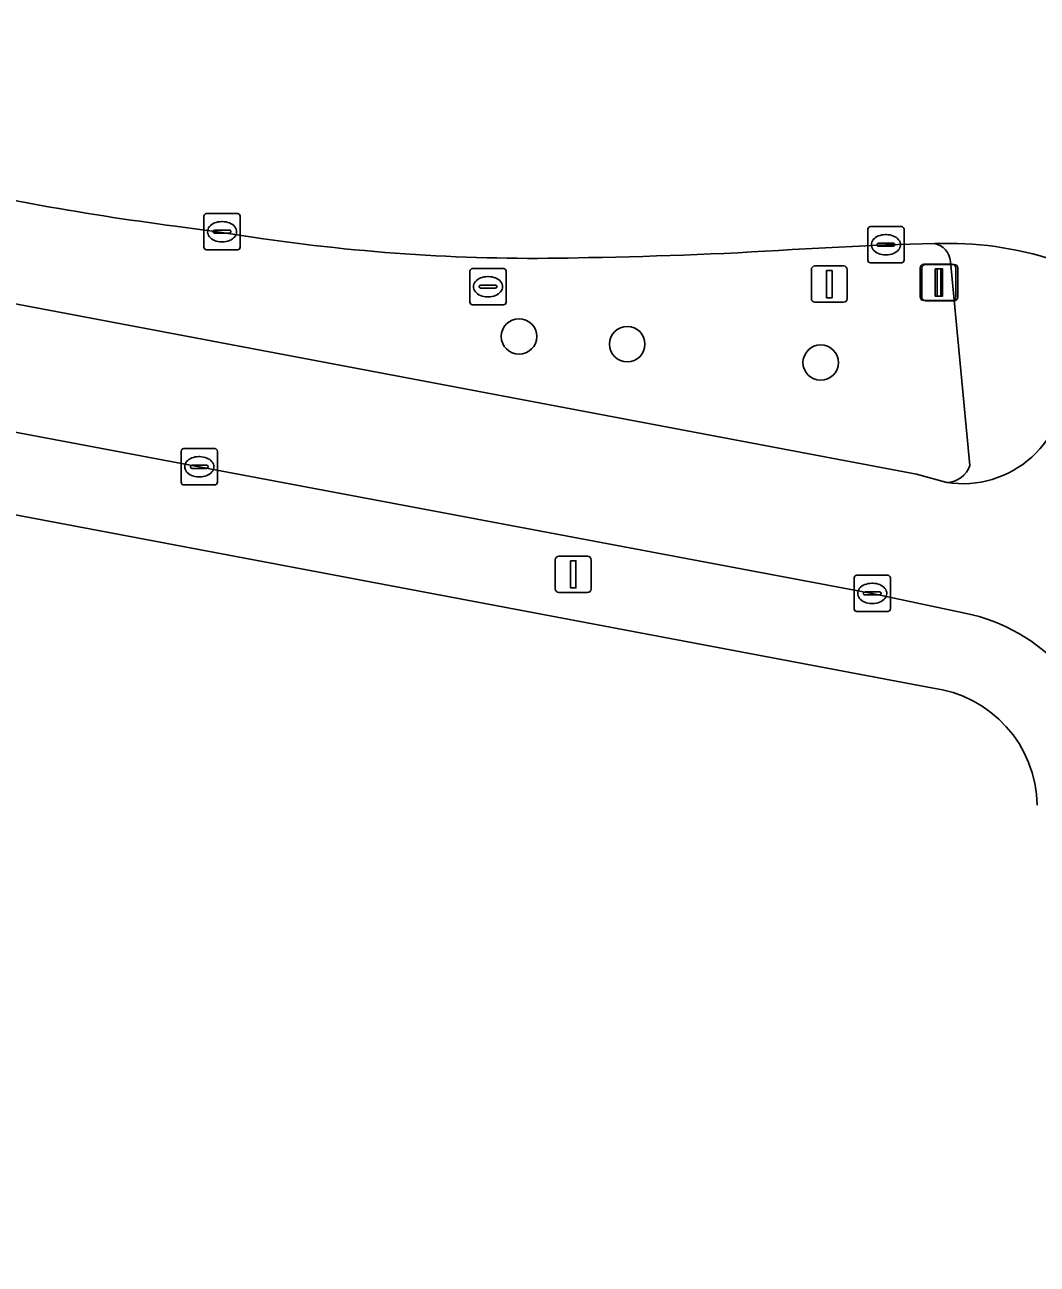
# Model space of a CAD drawing. Extents: x 160856 to 161310, y 384024 to 384878.
# Drawn here: x 161232.11 to 161260.04, y 384818.23 to 384852.42 of the extents above; entities that cross this region are included whole.
import ezdxf

# ---------------------------------------------------------------- set-up
doc = ezdxf.new("R2010")
doc.units = 0
for name, color, linetype in [('IMGEO_Berm_groen', 7, 'Continuous'), ('IMGEO_Boom', 7, 'Continuous'), ('IMGEO_Erf', 7, 'Continuous'), ('IMGEO_Fietspad_gesloten', 7, 'Continuous'), ('IMGEO_Kolk', 7, 'Continuous'), ('IMGEO_Lichtmast', 7, 'Continuous'), ('IMGEO_Rijbaan_regionaal_gesloten', 7, 'Continuous'), ('IMGEO_Rioolput', 7, 'Continuous'), ('IMGEO_Verkeersbordpaal', 7, 'Continuous'), ('IMGEO_Verkeersregelinstallatiepaal', 7, 'Continuous'), ('IMGEO_Voetpad_open', 7, 'Continuous')]:
    doc.layers.add(name, color=color, linetype=linetype)

msp = doc.modelspace()

# ---------------------------------------------------------------- linework, layer by layer
at = {"layer": 'IMGEO_Berm_groen'}
for points in [[(161232.321, 384847.482), (161219.326, 384849.903), (161202.187, 384853.147), (161195.862, 384854.292)], [(161192.371, 384852.161), (161200.595, 384850.627), (161202.651, 384850.244), (161256.71, 384840.023), (161257.548, 384839.798)], [(161238.693, 384846.522), (161237.483, 384846.706), (161236.273, 384846.867)], [(161257.206, 384846.388), (161255.868, 384846.356), (161253.65, 384846.245)], [(161258.184, 384840.268), (161257.646, 384845.892)]]:
    msp.add_lwpolyline(points, dxfattribs=at)
for centre, radius, start, end in [((161246.669, 384926.679), 80.486, 259.73098, 262.57847), ((161246.188, 384898.178), 52.197, 261.7442, 271.6224), ((161245.665, 384969.075), 123.09, 270.9314, 273.71941), ((161257.115, 384845.864), 0.532, 3.0247, 80.1275), ((161257.527, 384840.492), 0.694, 271.7251, 341.2033)]:
    msp.add_arc(centre, radius, start, end, dxfattribs=at)
at = {"layer": 'IMGEO_Boom'}
for centre in [(161245.745, 384843.826), (161248.731, 384843.614), (161254.068, 384843.105)]:
    msp.add_circle(centre, 0.489, dxfattribs=at)
at = {"layer": 'IMGEO_Erf'}
msp.add_lwpolyline([(161257.123, 384834.129), (161255.518, 384834.437), (161222.199, 384840.723), (161220.078, 384834.88), (161216.116, 384824.531), (161215.35, 384824.822), (161213.109, 384819.23), (161214.081, 384818.788), (161220.876, 384816.117), (161228.093, 384813.405), (161227.579, 384812.039), (161233.888, 384809.668), (161234.402, 384811.034), (161241.526, 384808.357), (161236.335, 384794.545), (161233.881, 384795.457), (161232.912, 384792.813), (161235.2, 384791.96), (161240.417, 384779.319), (161244.171, 384779.997), (161244.653, 384779.278)], dxfattribs=at)
msp.add_arc((161256.725, 384830.836), 3.317, 0.9979, 83.1036, dxfattribs=at)
at = {"layer": 'IMGEO_Fietspad_gesloten'}
for points in [[(161257.548, 384839.798), (161256.71, 384840.023), (161202.651, 384850.244)], [(161200.38, 384847.129), (161201.588, 384846.895), (161218.764, 384843.65), (161236.925, 384840.231), (161255.49, 384836.738), (161258.047, 384836.196)]]:
    msp.add_lwpolyline(points, dxfattribs=at)
for centre, radius, start, end in [((161257.983, 384842.603), 2.839, 261.1939, 3.1455), ((161257.02, 384831.253), 5.048, 6.755, 78.2575)]:
    msp.add_arc(centre, radius, start, end, dxfattribs=at)
at = {"layer": 'IMGEO_Kolk'}
for p, q in [((161237.128, 384847.215), (161237.98, 384847.215)), ((161237.053, 384846.289), (161237.053, 384847.141)), ((161237.541, 384846.995), (161237.566, 384846.995)), ((161238.054, 384847.141), (161238.054, 384846.289)), ((161255.442, 384846.856), (161256.294, 384846.856)), ((161237.312, 384846.709), (161237.312, 384846.721)), ((161237.75, 384846.672), (161237.352, 384846.672)), ((161237.355, 384846.758), (161237.753, 384846.758)), ((161237.796, 384846.721), (161237.796, 384846.709)), ((161255.367, 384845.93), (161255.367, 384846.782)), ((161255.855, 384846.636), (161255.88, 384846.636)), ((161256.368, 384846.782), (161256.368, 384845.93)), ((161237.98, 384846.215), (161237.128, 384846.215)), ((161237.564, 384846.435), (161237.539, 384846.435)), ((161255.626, 384846.35), (161255.626, 384846.362)), ((161256.064, 384846.313), (161255.666, 384846.313)), ((161255.669, 384846.399), (161256.067, 384846.399)), ((161256.11, 384846.362), (161256.11, 384846.35)), ((161256.294, 384845.856), (161255.442, 384845.856)), ((161255.878, 384846.076), (161255.853, 384846.076)), ((161236.499, 384840.731), (161237.351, 384840.731)), ((161236.424, 384839.805), (161236.424, 384840.657)), ((161236.912, 384840.511), (161236.937, 384840.511)), ((161237.425, 384840.657), (161237.425, 384839.805)), ((161236.683, 384840.225), (161236.683, 384840.237)), ((161237.121, 384840.188), (161236.723, 384840.188)), ((161236.726, 384840.274), (161237.124, 384840.274)), ((161237.167, 384840.237), (161237.167, 384840.225)), ((161237.351, 384839.731), (161236.499, 384839.731)), ((161236.935, 384839.951), (161236.91, 384839.951)), ((161254.989, 384836.312), (161254.989, 384837.164)), ((161255.064, 384837.238), (161255.916, 384837.238)), ((161255.477, 384837.018), (161255.502, 384837.018)), ((161255.99, 384837.164), (161255.99, 384836.312)), ((161255.248, 384836.732), (161255.248, 384836.744)), ((161255.686, 384836.695), (161255.288, 384836.695)), ((161255.291, 384836.781), (161255.689, 384836.781)), ((161255.732, 384836.744), (161255.732, 384836.732)), ((161255.5, 384836.458), (161255.475, 384836.458)), ((161255.916, 384836.238), (161255.064, 384836.238))]:
    msp.add_line(p, q, dxfattribs=at)
for points in [[(161237.128, 384847.215), (161237.98, 384847.215)], [(161237.053, 384846.289), (161237.053, 384847.141)], [(161238.054, 384847.141), (161238.054, 384846.289)], [(161255.442, 384846.856), (161256.294, 384846.856)], [(161255.367, 384845.93), (161255.367, 384846.782)], [(161256.368, 384846.782), (161256.368, 384845.93)], [(161237.98, 384846.215), (161237.128, 384846.215)], [(161256.294, 384845.856), (161255.442, 384845.856)], [(161236.499, 384840.731), (161237.351, 384840.731)], [(161236.424, 384839.805), (161236.424, 384840.657)], [(161237.425, 384840.657), (161237.425, 384839.805)], [(161237.351, 384839.731), (161236.499, 384839.731)], [(161254.989, 384836.312), (161254.989, 384837.164)], [(161255.064, 384837.238), (161255.916, 384837.238)], [(161255.99, 384837.164), (161255.99, 384836.312)], [(161255.916, 384836.238), (161255.064, 384836.238)]]:
    msp.add_lwpolyline(points, dxfattribs=at)
for centre, radius, start, end in [((161237.13, 384847.139), 0.0765, 91.552, 178.448), ((161237.13, 384847.139), 0.0765, 91.552, 178.448), ((161237.978, 384847.139), 0.0765, 1.552, 88.448), ((161237.978, 384847.139), 0.0765, 1.552, 88.448), ((161255.444, 384846.78), 0.0765, 91.552, 178.448), ((161255.444, 384846.78), 0.0765, 91.552, 178.448), ((161256.292, 384846.78), 0.0765, 1.552, 88.448), ((161256.292, 384846.78), 0.0765, 1.552, 88.448), ((161237.352, 384846.718), 0.0403, 85.8775, 175.7526), ((161237.349, 384846.708), 0.0366, 178.938, 274.7102), ((161237.753, 384846.715), 0.043, 264.8664, 352.4533), ((161237.757, 384846.72), 0.0386, 1.7309, 96.639), ((161237.13, 384846.291), 0.0765, 181.552, 268.448), ((161237.13, 384846.291), 0.0765, 181.552, 268.448), ((161237.978, 384846.291), 0.0765, 271.552, 358.448), ((161237.978, 384846.291), 0.0765, 271.552, 358.448), ((161255.666, 384846.359), 0.0403, 85.8775, 175.7526), ((161255.663, 384846.349), 0.0366, 178.938, 274.7102), ((161256.067, 384846.356), 0.043, 264.8664, 352.4533), ((161256.071, 384846.361), 0.0386, 1.7309, 96.639), ((161255.444, 384845.932), 0.0765, 181.552, 268.448), ((161255.444, 384845.932), 0.0765, 181.552, 268.448), ((161256.292, 384845.932), 0.0765, 271.552, 358.448), ((161256.292, 384845.932), 0.0765, 271.552, 358.448), ((161236.501, 384840.655), 0.0765, 91.552, 178.448), ((161236.501, 384840.655), 0.0765, 91.552, 178.448), ((161237.349, 384840.655), 0.0765, 1.552, 88.448), ((161237.349, 384840.655), 0.0765, 1.552, 88.448), ((161236.723, 384840.234), 0.0403, 85.8775, 175.7526), ((161236.72, 384840.224), 0.0366, 178.938, 274.7102), ((161237.124, 384840.231), 0.043, 264.8664, 352.4533), ((161237.128, 384840.236), 0.0386, 1.7309, 96.639), ((161236.501, 384839.807), 0.0765, 181.552, 268.448), ((161236.501, 384839.807), 0.0765, 181.552, 268.448), ((161237.349, 384839.807), 0.0765, 271.552, 358.448), ((161237.349, 384839.807), 0.0765, 271.552, 358.448), ((161255.066, 384837.162), 0.0765, 91.552, 178.448), ((161255.066, 384837.162), 0.0765, 91.552, 178.448), ((161255.914, 384837.162), 0.0765, 1.552, 88.448), ((161255.914, 384837.162), 0.0765, 1.552, 88.448), ((161255.288, 384836.741), 0.0403, 85.8775, 175.7526), ((161255.285, 384836.731), 0.0366, 178.938, 274.7102), ((161255.689, 384836.738), 0.043, 264.8664, 352.4533), ((161255.693, 384836.743), 0.0386, 1.7309, 96.639), ((161255.066, 384836.314), 0.0765, 181.552, 268.448), ((161255.066, 384836.314), 0.0765, 181.552, 268.448), ((161255.914, 384836.314), 0.0765, 271.552, 358.448), ((161255.914, 384836.314), 0.0765, 271.552, 358.448)]:
    msp.add_arc(centre, radius, start, end, dxfattribs=at)
for centre, major_axis, ratio, start_param, end_param in [((161237.54, 384846.715), (-0.387, 0.002), 0.722429, 4.712389, 7.853982), ((161237.565, 384846.715), (-0.39, 0.002), 0.717154, 1.570796, 4.712389), ((161255.854, 384846.356), (-0.387, 0.002), 0.722429, 4.712389, 7.853982), ((161255.879, 384846.356), (-0.39, 0.002), 0.717154, 1.570796, 4.712389), ((161236.911, 384840.231), (-0.387, 0.002), 0.722429, 4.712389, 7.853982), ((161236.936, 384840.231), (-0.39, 0.002), 0.717154, 1.570796, 4.712389), ((161255.476, 384836.738), (-0.387, 0.002), 0.722429, 4.712389, 7.853982), ((161255.501, 384836.738), (-0.39, 0.002), 0.717154, 1.570796, 4.712389)]:
    msp.add_ellipse(centre, major_axis=major_axis, ratio=ratio, start_param=start_param, end_param=end_param, dxfattribs=at)
at = {"layer": 'IMGEO_Lichtmast'}
for p, q in [((161256.862, 384844.913), (161256.862, 384845.713)), ((161256.862, 384845.713), (161256.862, 384844.913)), ((161256.962, 384845.813), (161257.752, 384845.813)), ((161257.752, 384845.813), (161256.962, 384845.813)), ((161257.852, 384845.713), (161257.852, 384844.913)), ((161257.852, 384844.913), (161257.852, 384845.713)), ((161257.752, 384844.813), (161256.962, 384844.813)), ((161256.962, 384844.813), (161257.752, 384844.813)), ((161246.746, 384836.864), (161246.746, 384837.664)), ((161246.746, 384837.664), (161246.746, 384836.864)), ((161246.846, 384837.764), (161247.636, 384837.764)), ((161247.636, 384837.764), (161246.846, 384837.764)), ((161247.736, 384837.664), (161247.736, 384836.864)), ((161247.736, 384836.864), (161247.736, 384837.664)), ((161247.636, 384836.764), (161246.846, 384836.764)), ((161246.846, 384836.764), (161247.636, 384836.764))]:
    msp.add_line(p, q, dxfattribs=at)
for points in [[(161257.282, 384845.688), (161257.432, 384845.688), (161257.432, 384844.938), (161257.282, 384844.938), (161257.282, 384845.688)], [(161247.166, 384837.639), (161247.316, 384837.639), (161247.316, 384836.889), (161247.166, 384836.889), (161247.166, 384837.639)]]:
    msp.add_lwpolyline(points, dxfattribs=at)
for centre, start, end in [((161256.962, 384845.713), 90, 180), ((161256.962, 384845.713), 90, 180), ((161257.752, 384845.713), 0, 90), ((161257.752, 384845.713), 360, 90), ((161256.962, 384844.913), 180, 270), ((161256.962, 384844.913), 180, 270), ((161257.752, 384844.913), 270, 0), ((161257.752, 384844.913), 270, 0), ((161246.846, 384837.664), 90, 180), ((161246.846, 384837.664), 90, 180), ((161247.636, 384837.664), 0, 90), ((161247.636, 384837.664), 360, 90), ((161246.846, 384836.864), 180, 270), ((161246.846, 384836.864), 180, 270), ((161247.636, 384836.864), 270, 0), ((161247.636, 384836.864), 270, 0)]:
    msp.add_arc(centre, 0.1, start, end, dxfattribs=at)
at = {"layer": 'IMGEO_Rijbaan_regionaal_gesloten'}
for points in [[(161193.786, 384854.686), (161195.862, 384854.292), (161202.187, 384853.147), (161219.326, 384849.903), (161232.321, 384847.482)], [(161236.273, 384846.867), (161237.483, 384846.706), (161238.693, 384846.522)], [(161253.65, 384846.245), (161255.868, 384846.356), (161257.206, 384846.388)]]:
    msp.add_lwpolyline(points, dxfattribs=at)
for centre, radius, start, end in [((161246.669, 384926.679), 80.486, 259.73098, 262.57847), ((161246.188, 384898.178), 52.197, 261.7442, 271.6224), ((161245.665, 384969.075), 123.09, 270.9314, 273.71941), ((161257.577, 384836.904), 9.491, 71.9083, 92.2378)]:
    msp.add_arc(centre, radius, start, end, dxfattribs=at)
at = {"layer": 'IMGEO_Rioolput'}
for p, q in [((161244.39, 384844.772), (161244.39, 384845.624)), ((161244.465, 384845.698), (161245.317, 384845.698)), ((161244.878, 384845.478), (161244.903, 384845.478)), ((161245.391, 384845.624), (161245.391, 384844.772)), ((161244.649, 384845.192), (161244.649, 384845.204)), ((161245.087, 384845.155), (161244.689, 384845.155)), ((161244.692, 384845.241), (161245.09, 384845.241)), ((161245.133, 384845.204), (161245.133, 384845.192)), ((161244.901, 384844.918), (161244.876, 384844.918)), ((161245.317, 384844.698), (161244.465, 384844.698))]:
    msp.add_line(p, q, dxfattribs=at)
for points in [[(161244.39, 384844.772), (161244.39, 384845.624)], [(161244.465, 384845.698), (161245.317, 384845.698)], [(161245.391, 384845.624), (161245.391, 384844.772)], [(161245.317, 384844.698), (161244.465, 384844.698)]]:
    msp.add_lwpolyline(points, dxfattribs=at)
for centre, radius, start, end in [((161244.467, 384845.622), 0.0765, 91.552, 178.448), ((161244.467, 384845.622), 0.0765, 91.552, 178.448), ((161245.315, 384845.622), 0.0765, 1.552, 88.448), ((161245.315, 384845.622), 0.0765, 1.552, 88.448), ((161244.689, 384845.201), 0.0403, 85.8775, 175.7526), ((161244.686, 384845.191), 0.0366, 178.938, 274.7102), ((161245.09, 384845.198), 0.043, 264.8664, 352.4533), ((161245.094, 384845.203), 0.0386, 1.7309, 96.639), ((161244.467, 384844.774), 0.0765, 181.552, 268.448), ((161244.467, 384844.774), 0.0765, 181.552, 268.448), ((161245.315, 384844.774), 0.0765, 271.552, 358.448), ((161245.315, 384844.774), 0.0765, 271.552, 358.448)]:
    msp.add_arc(centre, radius, start, end, dxfattribs=at)
for centre, major_axis, ratio, start_param, end_param in [((161244.877, 384845.198), (-0.387, 0.002), 0.722429, 4.712389, 7.853982), ((161244.902, 384845.198), (-0.39, 0.002), 0.717154, 1.570796, 4.712389)]:
    msp.add_ellipse(centre, major_axis=major_axis, ratio=ratio, start_param=start_param, end_param=end_param, dxfattribs=at)
at = {"layer": 'IMGEO_Verkeersbordpaal'}
for p, q in [((161253.81, 384844.87), (161253.81, 384845.67)), ((161253.81, 384845.67), (161253.81, 384844.87)), ((161253.91, 384845.77), (161254.7, 384845.77)), ((161254.7, 384845.77), (161253.91, 384845.77)), ((161254.8, 384845.67), (161254.8, 384844.87)), ((161254.8, 384844.87), (161254.8, 384845.67)), ((161254.7, 384844.77), (161253.91, 384844.77)), ((161253.91, 384844.77), (161254.7, 384844.77))]:
    msp.add_line(p, q, dxfattribs=at)
msp.add_lwpolyline([(161254.23, 384845.645), (161254.38, 384845.645), (161254.38, 384844.895), (161254.23, 384844.895), (161254.23, 384845.645)], dxfattribs=at)
for centre, start, end in [((161253.91, 384845.67), 90, 180), ((161253.91, 384845.67), 90, 180), ((161254.7, 384845.67), 0, 90), ((161254.7, 384845.67), 360, 90), ((161253.91, 384844.87), 180, 270), ((161253.91, 384844.87), 180, 270), ((161254.7, 384844.87), 270, 0), ((161254.7, 384844.87), 270, 0)]:
    msp.add_arc(centre, 0.1, start, end, dxfattribs=at)
at = {"layer": 'IMGEO_Verkeersregelinstallatiepaal'}
for p, q in [((161256.909, 384845.817), (161257.699, 384845.817)), ((161257.699, 384845.817), (161256.909, 384845.817)), ((161256.809, 384844.917), (161256.809, 384845.717)), ((161256.809, 384845.717), (161256.809, 384844.917)), ((161257.799, 384845.717), (161257.799, 384844.917)), ((161257.799, 384844.917), (161257.799, 384845.717)), ((161257.699, 384844.817), (161256.909, 384844.817)), ((161256.909, 384844.817), (161257.699, 384844.817))]:
    msp.add_line(p, q, dxfattribs=at)
msp.add_lwpolyline([(161257.229, 384845.692), (161257.379, 384845.692), (161257.379, 384844.942), (161257.229, 384844.942), (161257.229, 384845.692)], dxfattribs=at)
for centre, start, end in [((161256.909, 384845.717), 90, 180), ((161256.909, 384845.717), 90, 180), ((161257.699, 384845.717), 0, 90), ((161257.699, 384845.717), 360, 90), ((161256.909, 384844.917), 180, 270), ((161256.909, 384844.917), 180, 270), ((161257.699, 384844.917), 270, 0), ((161257.699, 384844.917), 270, 0)]:
    msp.add_arc(centre, 0.1, start, end, dxfattribs=at)
at = {"layer": 'IMGEO_Voetpad_open'}
for points in [[(161258.047, 384836.196), (161255.49, 384836.738), (161236.925, 384840.231), (161218.764, 384843.65), (161201.588, 384846.895), (161200.38, 384847.129)], [(161257.646, 384845.892), (161258.184, 384840.268)], [(161222.199, 384840.723), (161255.518, 384834.437), (161257.123, 384834.129)]]:
    msp.add_lwpolyline(points, dxfattribs=at)
for centre, radius, start, end in [((161257.577, 384836.904), 9.491, 71.9083, 92.2378), ((161257.115, 384845.864), 0.532, 3.0247, 80.1275), ((161257.983, 384842.603), 2.839, 261.1939, 3.1455), ((161257.527, 384840.492), 0.694, 271.7251, 341.2033), ((161257.02, 384831.253), 5.048, 6.755, 78.2575), ((161256.725, 384830.836), 3.317, 0.9979, 83.1036)]:
    msp.add_arc(centre, radius, start, end, dxfattribs=at)

doc.saveas('drawing.dxf')
